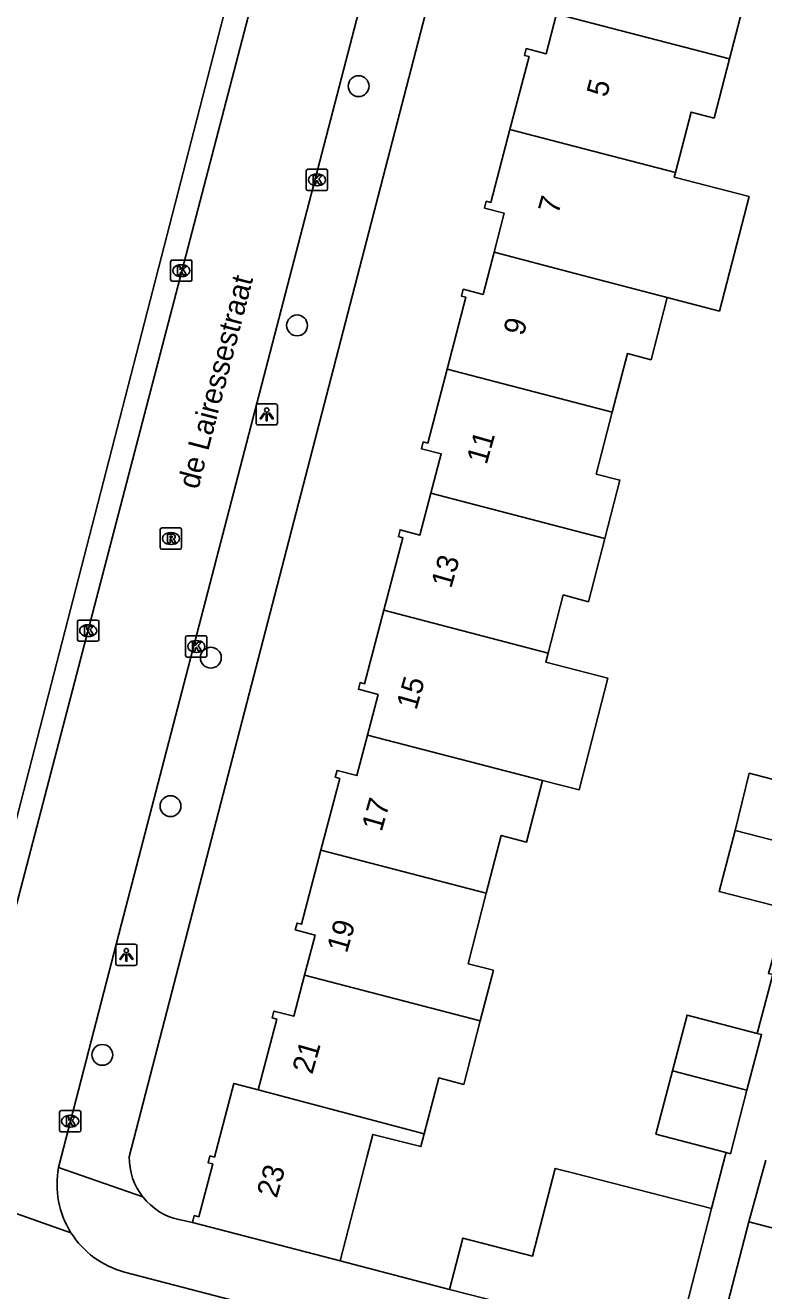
# Model space of a CAD drawing. Extents: x 163686 to 164493, y 382719 to 383870.
# Drawn here: x 163974.2 to 164008.8, y 383177.3 to 383236.7 of the extents above; entities that cross this region are included whole.
import ezdxf

# ---------------------------------------------------------------- set-up
doc = ezdxf.new("R2010")
doc.units = 0
for name, color, linetype in [('IMGEO_Boom', 7, 'Continuous'), ('IMGEO_Kolk', 7, 'Continuous'), ('IMGEO_Lichtpunt', 7, 'Continuous'), ('IMGEO_Muur', 7, 'Continuous'), ('IMGEO_Openbare_ruimte_label', 7, 'Continuous'), ('IMGEO_Pand', 7, 'Continuous'), ('IMGEO_Pand_nummerreeks', 7, 'Continuous'), ('IMGEO_Rijbaan_lokaal_open', 7, 'Continuous'), ('IMGEO_Rioolput', 7, 'Continuous'), ('IMGEO_Voetpad_open', 7, 'Continuous')]:
    doc.layers.add(name, color=color, linetype=linetype)

msp = doc.modelspace()

# ---------------------------------------------------------------- linework, layer by layer
at = {"layer": 'IMGEO_Boom'}
for centre in [(163989.825, 383233.828), (163986.935, 383222.594), (163982.887, 383206.992), (163980.991, 383200.023), (163977.79, 383188.344)]:
    msp.add_circle(centre, 0.489, dxfattribs=at)
at = {"layer": 'IMGEO_Kolk'}
for p, q in [((163987.444, 383229.928), (163988.296, 383229.928)), ((163987.369, 383229.002), (163987.369, 383229.854)), ((163987.857, 383229.708), (163987.882, 383229.708)), ((163988.37, 383229.854), (163988.37, 383229.002)), ((163988.296, 383228.928), (163987.444, 383228.928)), ((163987.88, 383229.148), (163987.855, 383229.148)), ((163980.999, 383224.739), (163980.999, 383225.591)), ((163981.074, 383225.665), (163981.926, 383225.665)), ((163981.487, 383225.445), (163981.512, 383225.445)), ((163982, 383225.591), (163982, 383224.739)), ((163981.926, 383224.665), (163981.074, 383224.665)), ((163981.51, 383224.885), (163981.485, 383224.885)), ((163976.626, 383207.836), (163976.626, 383208.688)), ((163976.701, 383208.762), (163977.553, 383208.762)), ((163977.114, 383208.542), (163977.139, 383208.542)), ((163977.627, 383208.688), (163977.627, 383207.836)), ((163977.137, 383207.982), (163977.112, 383207.982)), ((163981.703, 383207.094), (163981.703, 383207.946)), ((163981.778, 383208.02), (163982.63, 383208.02)), ((163982.704, 383207.946), (163982.704, 383207.094)), ((163977.553, 383207.762), (163976.701, 383207.762)), ((163982.191, 383207.8), (163982.216, 383207.8)), ((163982.63, 383207.02), (163981.778, 383207.02)), ((163982.214, 383207.24), (163982.189, 383207.24)), ((163975.78, 383184.804), (163975.78, 383185.656)), ((163975.855, 383185.73), (163976.707, 383185.73)), ((163976.268, 383185.51), (163976.293, 383185.51)), ((163976.781, 383185.656), (163976.781, 383184.804)), ((163976.291, 383184.95), (163976.266, 383184.95)), ((163976.707, 383184.73), (163975.855, 383184.73))]:
    msp.add_line(p, q, dxfattribs=at)
for points in [[(163987.444, 383229.928), (163988.296, 383229.928)], [(163987.369, 383229.002), (163987.369, 383229.854)], [(163987.69, 383229.628), (163987.813, 383229.628), (163987.813, 383229.477), (163987.943, 383229.628), (163988.107, 383229.628), (163987.961, 383229.477), (163988.114, 383229.228), (163987.962, 383229.228), (163987.877, 383229.392), (163987.813, 383229.325), (163987.813, 383229.228), (163987.69, 383229.228), (163987.69, 383229.628)], [(163988.37, 383229.854), (163988.37, 383229.002)], [(163988.296, 383228.928), (163987.444, 383228.928)], [(163980.999, 383224.739), (163980.999, 383225.591)], [(163981.074, 383225.665), (163981.926, 383225.665)], [(163981.32, 383225.365), (163981.443, 383225.365), (163981.443, 383225.214), (163981.573, 383225.365), (163981.737, 383225.365), (163981.591, 383225.214), (163981.744, 383224.965), (163981.592, 383224.965), (163981.507, 383225.129), (163981.443, 383225.062), (163981.443, 383224.965), (163981.32, 383224.965), (163981.32, 383225.365)], [(163982, 383225.591), (163982, 383224.739)], [(163981.926, 383224.665), (163981.074, 383224.665)], [(163976.626, 383207.836), (163976.626, 383208.688)], [(163976.701, 383208.762), (163977.553, 383208.762)], [(163977.627, 383208.688), (163977.627, 383207.836)], [(163976.947, 383208.462), (163977.07, 383208.462), (163977.07, 383208.311), (163977.2, 383208.462), (163977.364, 383208.462), (163977.218, 383208.311), (163977.371, 383208.062), (163977.219, 383208.062), (163977.134, 383208.226), (163977.07, 383208.159), (163977.07, 383208.062), (163976.947, 383208.062), (163976.947, 383208.462)], [(163981.703, 383207.094), (163981.703, 383207.946)], [(163981.778, 383208.02), (163982.63, 383208.02)], [(163982.704, 383207.946), (163982.704, 383207.094)], [(163977.553, 383207.762), (163976.701, 383207.762)], [(163982.024, 383207.72), (163982.147, 383207.72), (163982.147, 383207.569), (163982.277, 383207.72), (163982.441, 383207.72), (163982.295, 383207.569), (163982.448, 383207.32), (163982.296, 383207.32), (163982.211, 383207.484), (163982.147, 383207.417), (163982.147, 383207.32), (163982.024, 383207.32), (163982.024, 383207.72)], [(163982.63, 383207.02), (163981.778, 383207.02)], [(163975.78, 383184.804), (163975.78, 383185.656)], [(163975.855, 383185.73), (163976.707, 383185.73)], [(163976.101, 383185.43), (163976.224, 383185.43), (163976.224, 383185.279), (163976.354, 383185.43), (163976.518, 383185.43), (163976.372, 383185.279), (163976.525, 383185.03), (163976.373, 383185.03), (163976.288, 383185.194), (163976.224, 383185.127), (163976.224, 383185.03), (163976.101, 383185.03), (163976.101, 383185.43)], [(163976.781, 383185.656), (163976.781, 383184.804)], [(163976.707, 383184.73), (163975.855, 383184.73)]]:
    msp.add_lwpolyline(points, dxfattribs=at)
for centre, start, end in [((163987.446, 383229.852), 91.55205, 178.44795), ((163987.446, 383229.852), 91.55205, 178.44795), ((163988.294, 383229.852), 1.55205, 88.44795), ((163988.294, 383229.852), 1.55205, 88.44795), ((163987.446, 383229.004), 181.55205, 268.44795), ((163987.446, 383229.004), 181.55205, 268.44795), ((163988.294, 383229.004), 271.55205, 358.44795), ((163988.294, 383229.004), 271.55205, 358.44795), ((163981.076, 383225.589), 91.55205, 178.44795), ((163981.076, 383225.589), 91.55205, 178.44795), ((163981.924, 383225.589), 1.55205, 88.44795), ((163981.924, 383225.589), 1.55205, 88.44795), ((163981.076, 383224.741), 181.55205, 268.44795), ((163981.076, 383224.741), 181.55205, 268.44795), ((163981.924, 383224.741), 271.55205, 358.44795), ((163981.924, 383224.741), 271.55205, 358.44795), ((163976.703, 383208.686), 91.55205, 178.44795), ((163976.703, 383208.686), 91.55205, 178.44795), ((163977.551, 383208.686), 1.55205, 88.44795), ((163977.551, 383208.686), 1.55205, 88.44795), ((163981.78, 383207.944), 91.55205, 178.44795), ((163981.78, 383207.944), 91.55205, 178.44795), ((163982.628, 383207.944), 1.55205, 88.44795), ((163982.628, 383207.944), 1.55205, 88.44795), ((163976.703, 383207.838), 181.55205, 268.44795), ((163976.703, 383207.838), 181.55205, 268.44795), ((163977.551, 383207.838), 271.55205, 358.44795), ((163977.551, 383207.838), 271.55205, 358.44795), ((163981.78, 383207.096), 181.55205, 268.44795), ((163981.78, 383207.096), 181.55205, 268.44795), ((163982.628, 383207.096), 271.55205, 358.44795), ((163982.628, 383207.096), 271.55205, 358.44795), ((163975.857, 383185.654), 91.55205, 178.44795), ((163975.857, 383185.654), 91.55205, 178.44795), ((163976.705, 383185.654), 1.55205, 88.44795), ((163976.705, 383185.654), 1.55205, 88.44795), ((163975.857, 383184.806), 181.55205, 268.44795), ((163975.857, 383184.806), 181.55205, 268.44795), ((163976.705, 383184.806), 271.55205, 358.44795), ((163976.705, 383184.806), 271.55205, 358.44795)]:
    msp.add_arc(centre, 0.0765, start, end, dxfattribs=at)
for centre, major_axis, ratio, start_param, end_param in [((163987.856, 383229.428), (-0.387, 0.002), 0.722429, 4.712389, 7.853982), ((163987.881, 383229.428), (-0.39, 0.002), 0.717154, 1.570796, 4.712389), ((163981.486, 383225.165), (-0.387, 0.002), 0.722429, 4.712389, 7.853982), ((163981.511, 383225.165), (-0.39, 0.002), 0.717154, 1.570796, 4.712389), ((163977.113, 383208.262), (-0.387, 0.002), 0.722429, 4.712389, 7.853982), ((163977.138, 383208.262), (-0.39, 0.002), 0.717154, 1.570796, 4.712389), ((163982.19, 383207.52), (-0.387, 0.002), 0.722429, 4.712389, 7.853982), ((163982.215, 383207.52), (-0.39, 0.002), 0.717154, 1.570796, 4.712389), ((163976.267, 383185.23), (-0.387, 0.002), 0.722429, 4.712389, 7.853982), ((163976.292, 383185.23), (-0.39, 0.002), 0.717154, 1.570796, 4.712389)]:
    msp.add_ellipse(centre, major_axis=major_axis, ratio=ratio, start_param=start_param, end_param=end_param, dxfattribs=at)
at = {"layer": 'IMGEO_Lichtpunt'}
for p, q in [((163985.013, 383218.821), (163985.013, 383218.014)), ((163985.013, 383218.821), (163985.013, 383218.014)), ((163985.915, 383218.916), (163985.107, 383218.916)), ((163985.915, 383218.916), (163985.107, 383218.916)), ((163986.009, 383218.014), (163986.009, 383218.821)), ((163986.009, 383218.014), (163986.009, 383218.821)), ((163985.107, 383217.92), (163985.915, 383217.92)), ((163985.107, 383217.92), (163985.915, 383217.92)), ((163978.42, 383193.445), (163978.42, 383192.638)), ((163978.42, 383193.445), (163978.42, 383192.638)), ((163979.322, 383193.54), (163978.514, 383193.54)), ((163979.322, 383193.54), (163978.514, 383193.54)), ((163979.416, 383192.638), (163979.416, 383193.445)), ((163979.416, 383192.638), (163979.416, 383193.445)), ((163978.514, 383192.544), (163979.322, 383192.544)), ((163978.514, 383192.544), (163979.322, 383192.544))]:
    msp.add_line(p, q, dxfattribs=at)
for points in [[(163985.387, 383218.485), (163985.426, 383218.457), (163985.238, 383218.195), (163985.2, 383218.222), (163985.387, 383218.485)], [(163985.489, 383218.437), (163985.536, 383218.437), (163985.536, 383218.115), (163985.489, 383218.115), (163985.489, 383218.437)], [(163985.599, 383218.457), (163985.637, 383218.484), (163985.824, 383218.222), (163985.785, 383218.194), (163985.599, 383218.457)], [(163978.794, 383193.109), (163978.833, 383193.081), (163978.645, 383192.819), (163978.607, 383192.846), (163978.794, 383193.109)], [(163978.896, 383193.061), (163978.943, 383193.061), (163978.943, 383192.739), (163978.896, 383192.739), (163978.896, 383193.061)], [(163979.006, 383193.081), (163979.044, 383193.108), (163979.231, 383192.846), (163979.192, 383192.818), (163979.006, 383193.081)]]:
    msp.add_lwpolyline(points, dxfattribs=at)
for centre in [(163985.512, 383218.619), (163978.919, 383193.243)]:
    msp.add_circle(centre, 0.0994, dxfattribs=at)
for centre, start, end in [((163985.107, 383218.821), 90, 180), ((163985.107, 383218.821), 90, 180), ((163985.915, 383218.821), 0, 90), ((163985.915, 383218.821), 0, 90), ((163985.107, 383218.014), 180, 270), ((163985.107, 383218.014), 180, 270), ((163985.915, 383218.014), 270, 0), ((163985.915, 383218.014), 270, 360), ((163978.514, 383193.445), 90, 180), ((163978.514, 383193.445), 90, 180), ((163979.322, 383193.445), 0, 90), ((163979.322, 383193.445), 0, 90), ((163978.514, 383192.638), 180, 270), ((163978.514, 383192.638), 180, 270), ((163979.322, 383192.638), 270, 0), ((163979.322, 383192.638), 270, 360)]:
    msp.add_arc(centre, 0.0946, start, end, dxfattribs=at)
at = {"layer": 'IMGEO_Muur'}
msp.add_lwpolyline([(163988.963, 383178.68), (163994.1, 383177.336)], dxfattribs=at)
at = {"layer": 'IMGEO_Pand'}
for points in [[(164007.552, 383240.833), (164006.844, 383238.098), (164007.944, 383237.813), (164007.242, 383235.104)], [(163996.933, 383231.792), (163997.83, 383235.214), (163997.618, 383235.271), (163997.702, 383235.591), (163998.632, 383235.348), (163999.124, 383237.222)], [(163999.124, 383237.222), (164000, 383236.993), (164007.242, 383235.104)], [(164007.242, 383235.104), (164006.523, 383232.329), (164005.437, 383232.61), (164004.702, 383229.772)], [(163996.19, 383226.034), (163996.668, 383227.858), (163995.738, 383228.102), (163995.822, 383228.422), (163996.035, 383228.367), (163996.933, 383231.792)], [(164004.702, 383229.772), (164000, 383230.994), (163996.933, 383231.792)], [(164004.702, 383229.772), (164004.647, 383229.56), (164008.167, 383228.648), (164006.772, 383223.269), (164004.321, 383223.909)], [(163993.982, 383220.539), (163994.867, 383223.917), (163994.655, 383223.973), (163994.739, 383224.294), (163995.67, 383224.051), (163996.19, 383226.034)], [(163996.19, 383226.034), (164000, 383225.038), (164004.321, 383223.909)], [(164004.321, 383223.909), (164003.563, 383220.982), (164002.452, 383221.27), (164001.739, 383218.517)], [(163993.22, 383214.712), (163993.704, 383216.561), (163992.775, 383216.804), (163992.859, 383217.125), (163993.073, 383217.07), (163993.982, 383220.539)], [(163993.982, 383220.539), (164000, 383218.97), (164001.739, 383218.517)], [(164001.739, 383218.517), (164000.987, 383215.616), (164002.095, 383215.329), (164001.385, 383212.588)], [(163991.012, 383209.218), (163991.904, 383212.62), (163991.692, 383212.676), (163991.776, 383212.997), (163992.707, 383212.753), (163993.22, 383214.712)], [(164001.385, 383212.588), (164000, 383212.948), (163993.22, 383214.712)], [(164001.385, 383212.588), (164000.616, 383209.618), (164000.002, 383209.794), (163999.436, 383209.94), (163998.729, 383207.212)], [(163990.242, 383203.36), (163990.742, 383205.264), (163989.813, 383205.508), (163989.897, 383205.828), (163990.109, 383205.772), (163991.012, 383209.218)], [(163998.729, 383207.212), (163991.012, 383209.218)], [(163998.729, 383207.212), (163998.617, 383206.78), (164001.537, 383206.024), (164000.179, 383200.784), (163998.466, 383201.228)], [(163988.058, 383197.956), (163988.941, 383201.323), (163988.729, 383201.38), (163988.813, 383201.7), (163989.743, 383201.457), (163990.242, 383203.36)], [(163990.242, 383203.36), (163998.466, 383201.228)], [(164007.507, 383198.884), (164008.168, 383201.569), (164011.284, 383200.761)], [(163998.466, 383201.228), (163997.717, 383198.337), (163996.527, 383198.646), (163995.824, 383195.934)], [(164009.943, 383195.195), (164006.756, 383196.021), (164007.507, 383198.884)], [(164007.507, 383198.884), (164010.993, 383197.981)], [(163987.287, 383192.09), (163987.779, 383193.967), (163986.85, 383194.211), (163986.933, 383194.53), (163987.146, 383194.475), (163988.058, 383197.956)], [(163995.824, 383195.934), (163988.058, 383197.956)], [(163995.824, 383195.934), (163994.966, 383192.623), (163996.153, 383192.315), (163995.538, 383189.942)], [(163987.287, 383192.09), (163986.781, 383190.16), (163985.851, 383190.402), (163985.767, 383190.082), (163985.979, 383190.026), (163985.107, 383186.701)], [(163995.538, 383189.942), (163987.287, 383192.09)], [(164004.565, 383187.592), (164005.251, 383190.211), (164008.549, 383189.346)], [(163992.908, 383184.645), (163993.587, 383187.264), (163994.765, 383186.958), (163995.538, 383189.942)], [(164008.064, 383186.681), (164008.749, 383189.294), (164008.549, 383189.346)], [(164007.084, 383183.758), (164003.786, 383184.622), (164004.565, 383187.592)], [(164004.565, 383187.592), (164007.864, 383186.733), (164008.064, 383186.681)], [(163985.107, 383186.701), (163983.963, 383187.002), (163983.057, 383183.544), (163982.844, 383183.6), (163982.76, 383183.279), (163982.972, 383183.223), (163982.322, 383180.742), (163982.109, 383180.798), (163982.025, 383180.478)], [(163985.107, 383186.701), (163992.908, 383184.645)], [(164008.064, 383186.681), (164007.284, 383183.705), (164007.084, 383183.758)], [(163988.963, 383178.68), (163990.217, 383183.521), (163990.491, 383184.614), (163992.75, 383184.036), (163992.908, 383184.645)], [(163994.1, 383177.336), (163994.724, 383179.745), (163997.995, 383178.898), (163999.063, 383183.017), (164000, 383182.776), (164006.393, 383181.13)], [(164006.393, 383181.13), (164004.716, 383174.612)], [(163982.025, 383180.478), (163988.963, 383178.68)], [(164006.512, 383174.162), (164008.145, 383180.506)], [(164008.145, 383180.506), (164011.664, 383179.6), (164010.032, 383173.256)], [(164004.716, 383174.612), (164000, 383175.823), (163994.1, 383177.336)]]:
    msp.add_lwpolyline(points, dxfattribs=at)
at = {"layer": 'IMGEO_Rijbaan_lokaal_open'}
for points in [[(163972.206, 383189.323), (163973.782, 383195.446), (163988.003, 383250), (163991.355, 383262.889), (163992.18, 383266.025), (163994.374, 383274.569)], [(163999.214, 383273.325), (163998.967, 383272.399), (163998.402, 383270.223), (163997.826, 383268.081), (163997.32, 383266.127), (163978.698, 383194.496), (163975.737, 383183.058)], [(163976.318, 383179.994), (163970.365, 383182.091)], [(163978.831, 383178.147), (163999.658, 383172.724)]]:
    msp.add_lwpolyline(points, dxfattribs=at)
for centre, radius, start, end in [((163979.922, 383182.265), 4.26, 169.26409, 212.20997), ((163979.918, 383182.26), 4.254, 212.18095, 255.1889)]:
    msp.add_arc(centre, radius, start, end, dxfattribs=at)
at = {"layer": 'IMGEO_Rioolput'}
for p, q in [((163980.513, 383212.161), (163980.513, 383213.013)), ((163980.588, 383213.087), (163981.44, 383213.087)), ((163981.001, 383212.867), (163981.026, 383212.867)), ((163981.514, 383213.013), (163981.514, 383212.161)), ((163981.44, 383212.087), (163980.588, 383212.087)), ((163981.024, 383212.307), (163980.999, 383212.307))]:
    msp.add_line(p, q, dxfattribs=at)
for points in [[(163980.513, 383212.161), (163980.513, 383213.013)], [(163980.588, 383213.087), (163981.44, 383213.087)], [(163981.102, 383212.785), (163980.85, 383212.787), (163980.85, 383212.387)], [(163981.028, 383212.706), (163980.974, 383212.706), (163980.974, 383212.625)], [(163981.514, 383213.013), (163981.514, 383212.161)], [(163981.44, 383212.087), (163980.588, 383212.087)], [(163980.85, 383212.387), (163980.974, 383212.387), (163980.974, 383212.549), (163980.985, 383212.549)], [(163980.974, 383212.625), (163981.026, 383212.625)], [(163981.032, 383212.52), (163981.103, 383212.387), (163981.243, 383212.387), (163981.178, 383212.513)]]:
    msp.add_lwpolyline(points, dxfattribs=at)
for centre, radius, start, end in [((163980.59, 383213.011), 0.0765, 91.55205, 178.44795), ((163980.59, 383213.011), 0.0765, 91.55205, 178.44795), ((163981.034, 383212.61), 0.0964, 77.00612, 93.18647), ((163981.048, 383212.667), 0.0378, 276.66336, 79.67722), ((163981.101, 383212.675), 0.109, 350.36119, 89.41601), ((163981.438, 383213.011), 0.0765, 1.55205, 88.44795), ((163981.438, 383213.011), 0.0765, 1.55205, 88.44795), ((163980.59, 383212.163), 0.0765, 181.55205, 268.44795), ((163980.59, 383212.163), 0.0765, 181.55205, 268.44795), ((163980.984, 383212.496), 0.0533, 26.02933, 88.69889), ((163981.01, 383212.814), 0.19, 274.7715, 282.96867), ((163981.099, 383212.675), 0.112, 277.58423, 350.98172), ((163981.083, 383212.46), 0.108, 29.51342, 73.79051), ((163981.438, 383212.163), 0.0765, 271.55205, 358.44795), ((163981.438, 383212.163), 0.0765, 271.55205, 358.44795)]:
    msp.add_arc(centre, radius, start, end, dxfattribs=at)
for centre, major_axis, ratio, start_param, end_param in [((163981, 383212.587), (-0.387, 0.002), 0.722429, 4.712389, 7.853982), ((163981.025, 383212.587), (-0.39, 0.002), 0.717154, 1.570796, 4.712389)]:
    msp.add_ellipse(centre, major_axis=major_axis, ratio=ratio, start_param=start_param, end_param=end_param, dxfattribs=at)
at = {"layer": 'IMGEO_Voetpad_open'}
for points in [[(163996.498, 383250.872), (163996.272, 383250), (163979.052, 383183.556)], [(163984.169, 383239.809), (163972.786, 383195.714), (163972.339, 383193.984)], [(164008.549, 383189.346), (164009.275, 383192.116), (164009.071, 383192.17), (164009.943, 383195.195)], [(164006.393, 383181.13), (164007.044, 383183.606), (164007.084, 383183.758)], [(163979.697, 383181.672), (163975.737, 383183.058)], [(164008.951, 383183.394), (164008.145, 383180.506)], [(163981.381, 383180.608), (163982.025, 383180.478)], [(163988.963, 383178.68), (163994.1, 383177.336)]]:
    msp.add_lwpolyline(points, dxfattribs=at)
for centre, radius, start, end in [((163982.043, 383183.527), 2.991, 179.45266, 218.34531), ((163982.049, 383183.53), 2.997, 218.3033, 257.12493)]:
    msp.add_arc(centre, radius, start, end, dxfattribs=at)

# ---------------------------------------------------------------- texts
at = {"layer": 'IMGEO_Openbare_ruimte_label'}
for s, rotation, p in [('de Lairessestraat', 75.40804, (163982.29, 383214.861)), ('de Lairessestraat', 75.40804, (163982.29, 383214.861)), ('Stobbaertsweg', 345.22728, (163967.026, 383177.377))]:
    msp.add_text(s, height=1, rotation=rotation, dxfattribs=at).set_placement(p)
at = {"layer": 'IMGEO_Pand_nummerreeks'}
for s, rotation, p in [('5', 75.30014, (164001.478, 383233.268)), ('7', 74.03761, (163999.195, 383227.772)), ('9', 74.03646, (163997.562, 383222.064)), ('11', 74.03646, (163995.834, 383216.023)), ('13', 74.03646, (163994.171, 383210.206)), ('15', 74.03761, (163992.538, 383204.498)), ('17', 74.03646, (163990.905, 383198.79)), ('19', 74.03646, (163989.272, 383193.082)), ('21', 74.03761, (163987.646, 383187.396)), ('23', 74.03761, (163985.981, 383181.58))]:
    msp.add_text(s, height=1, rotation=rotation, dxfattribs=at).set_placement(p)

doc.saveas('drawing.dxf')
